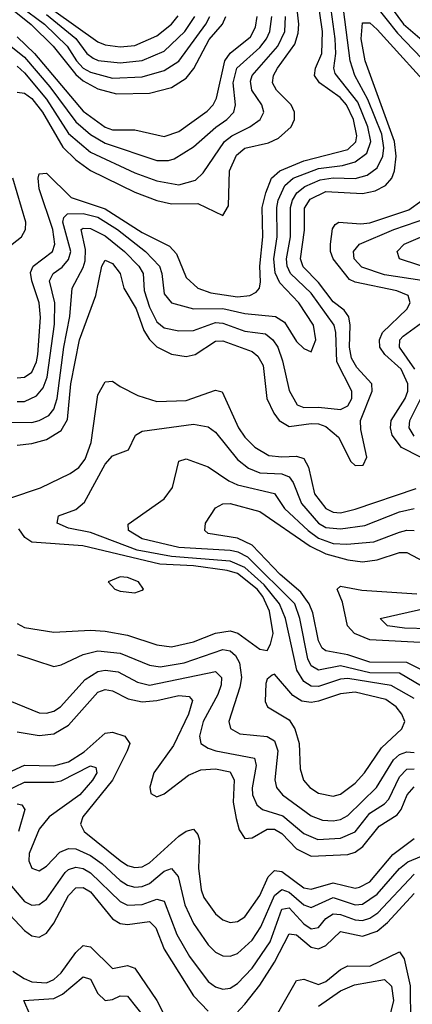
# Model space of a CAD drawing. Header units: inches. Extents: x 501365 to 657855, y 482276 to 547543.
# Tile 451 of 656: x 568217 to 569285, y 521059 to 523742. Entities that reach past the tile are written whole.
import ezdxf

# ---------------------------------------------------------------- set-up
doc = ezdxf.new("R2010")
doc.units = ezdxf.units.IN
doc.header["$MEASUREMENT"] = 0
doc.layers.add('A5562', color=7, linetype='Continuous')

msp = doc.modelspace()

# ---------------------------------------------------------------- linework, layer by layer
at = {"layer": 'A5562', "color": 5}
for points, elevation in [([(569130, 523908.4), (569261.2, 523730), (569362.5, 523642.5), (569399.1, 523599.1), (569410, 523590.1), (569430, 523585.3), (569490, 523585.1), (569510, 523574.2), (569530.8, 523550.8), (569555.1, 523535.1), (569590, 523530.1), (569690, 523565.2), (569860.9, 523580.9), (569890, 523570.5), (569910, 523550.7), (569938.7, 523498.7), (569966.5, 523486.5), (569986.6, 523486.6), (570000, 523489.7)], 2360), ([(568070, 523871.8), (568248.5, 523728.5), (568308.4, 523670), (568370, 523592), (568390, 523575.2), (568430, 523553), (568480, 523540), (568570, 523541.5), (568630, 523556.9), (568670, 523582.9), (568691, 523609), (568732.3, 523687.7), (568768.7, 523730), (568778.3, 523750)], 2520), ([(569150, 523826.2), (569244.7, 523704.7), (569333.3, 523613.3), (569370, 523567.2), (569391.5, 523551.5), (569461.9, 523530), (569510.5, 523490.5), (569541.6, 523481.6), (569570, 523481.3), (569650, 523517.4), (569690, 523528.6), (569730, 523530), (569797.2, 523517.2), (569813.9, 523510), (569827.2, 523490), (569824.9, 523404.9), (569830, 523387.4), (569850, 523380.4), (569890, 523389.5), (570000, 523445)], 2340), ([(568210, 522701.3), (568230, 522702), (568263.2, 522716.8), (568281.3, 522738.7), (568292.2, 522767.8), (568312.2, 522912.2), (568312.3, 522970), (568298.6, 523030), (568308.4, 523050), (568332.3, 523067.7), (568350, 523088), (568356.6, 523110), (568334, 523190), (568336.8, 523203.2), (568347.2, 523212.8), (568390, 523213.9), (568430, 523203.7), (568482.9, 523170), (568559.8, 523110), (568597.3, 523070), (568603.8, 523050), (568610, 522994.7), (568630.3, 522970.3), (568690, 522953.8), (568770, 522955), (568830, 522941.2), (568912.8, 522932.8), (568937.8, 522917.8), (568970, 522865.4), (568990, 522845.7), (569010, 522837.3), (569022.5, 522870), (569016, 522910), (568976.5, 522970), (568925, 523025), (568911.9, 523051.9), (568908.4, 523090), (568917.4, 523150), (568916.6, 523230), (568920.4, 523250), (568938.1, 523290), (568961.4, 523310), (569030, 523336.8), (569095.7, 523344.3), (569130, 523354.1), (569161.5, 523378.5), (569172.4, 523410), (569164, 523450), (569136.9, 523516.9), (569075.3, 523595.3), (569071.9, 523610), (569076.9, 523650), (569075.2, 523690), (569059.5, 523810)], 2360), ([(568210, 522765.7), (568230, 522767.5), (568250, 522781.2), (568263.2, 522810), (568266.5, 522830), (568273.9, 522930), (568270, 522970), (568249.8, 523030), (568246.9, 523053.1), (568253.3, 523070), (568306.1, 523110), (568312.9, 523130), (568307.2, 523170), (568270, 523280.8), (568266.9, 523310), (568270, 523322), (568290, 523323.3), (568357.1, 523257.1), (568450, 523226.9), (568550, 523162.3), (568624.4, 523124.4), (568643.8, 523103.8), (568670, 523039.5), (568701.9, 523010), (568737.3, 522997.3), (568810, 522986.7), (568843.5, 522990), (568860.5, 522999.5), (568869.2, 523010), (568872.2, 523027.8), (568870.6, 523070.6), (568879, 523150), (568876.8, 523230), (568886.3, 523270), (568902.3, 523310), (568925.1, 523330), (568990, 523357), (569110, 523388.3), (569131.4, 523408.6), (569134.6, 523425.4), (569125, 523470), (569106.2, 523510), (569088.8, 523530), (569032.9, 523570), (569018.9, 523590), (569021.8, 523610), (569039.5, 523650), (569041.2, 523710), (569026.6, 523810)], 2380), ([(568250, 523810.7), (568430, 523681.2), (568450, 523673.5), (568490, 523667.8), (568530, 523671.7), (568590, 523697.5), (568630, 523729.5), (568647.9, 523752.1)], 2580), ([(568190, 522645.4), (568250, 522644.6), (568270.4, 522649.6), (568296.1, 522663.9), (568310, 522680.6), (568318.9, 522710), (568337.2, 522850), (568353.6, 522933.6), (568359.4, 523010), (568390, 523066.2), (568395, 523085), (568395.7, 523115.7), (568384.4, 523170), (568390, 523173.9), (568410, 523173.3), (568450, 523152.8), (568502.5, 523110), (568540.8, 523070), (568552.8, 523050), (568556.1, 523003.9), (568570, 522958.5), (568590, 522918.6), (568610, 522902.6), (568650, 522894.3), (568690, 522895.1), (568750, 522917.1), (568770, 522915.2), (568830, 522893.3), (568885.6, 522885.6), (568906.2, 522870), (568919.2, 522850), (568932.4, 522812.4), (568950, 522731.2), (568972.1, 522692.1), (568990, 522684.8), (569030, 522685.9), (569090, 522679.4), (569109.9, 522690.1), (569120.4, 522710), (569120.8, 522730), (569080.3, 522810), (569077, 522890), (569072.3, 522910), (569010, 522996.7), (568954.2, 523050), (568944.7, 523070), (568943, 523090), (568954.3, 523150), (568953.9, 523230), (568959.3, 523250), (568971.3, 523270), (568992.7, 523287.3), (569034.9, 523305.1), (569070, 523310.5), (569130, 523309.4), (569162, 523318), (569190, 523338.3), (569204.7, 523370), (569207.6, 523392.4), (569202, 523430), (569164.6, 523524.6), (569129.2, 523590), (569116.3, 523630), (569097.9, 523770)], 2340), ([(568210, 523544.1), (568230, 523541.2), (568250, 523527.1), (568279.1, 523490), (568334.1, 523394.1), (568370, 523359.7), (568410, 523331.1), (568530, 523272.1), (568590, 523249.5), (568630, 523239.7), (568701.3, 523241.3), (568770, 523208), (568784.9, 523235.1), (568788.3, 523330), (568807, 523373), (568830, 523392.2), (568893.8, 523406.2), (568921.1, 523418.9), (568956.1, 523450), (568964.3, 523470), (568964.3, 523490), (568955.8, 523510), (568915.4, 523550), (568904.8, 523570), (568907.8, 523590), (568918.6, 523610), (568965.3, 523674.7), (568974.8, 523705.2), (568976.2, 523730), (568971.9, 523770)], 2420), ([(568218.5, 523778.5), (568284.8, 523730), (568346.5, 523670), (568371.4, 523630), (568390, 523610), (568410, 523598.7), (568470, 523582.8), (568550, 523585.7), (568610, 523603.4), (568650, 523628.5), (568723.2, 523730), (568734.6, 523750)], 2540), ([(568170, 523687.9), (568230, 523640.1), (568298.8, 523558.8), (568370, 523463.2), (568410, 523429.3), (568450, 523405.5), (568590, 523358.4), (568621.6, 523358.4), (568637, 523363), (568690, 523395.2), (568750.6, 523449.4), (568780.6, 523470), (568799.4, 523490), (568804.5, 523510), (568798.1, 523570), (568808, 523610), (568870, 523666), (568888.6, 523690), (568898, 523710), (568902.7, 523750)], 2460), ([(568210, 523615.3), (568230, 523596.6), (568290, 523525.3), (568350, 523431.8), (568410, 523381.1), (568530, 523324.5), (568590, 523303), (568650, 523291.9), (568695.8, 523304.2), (568715.8, 523324.2), (568774.4, 523410), (568794.2, 523425.8), (568843.6, 523450), (568871.4, 523470), (568881.1, 523490), (568875.8, 523510), (568848.3, 523550), (568845.3, 523574.7), (568850, 523590.1), (568919.8, 523670), (568938.2, 523710), (568940, 523750)], 2440), ([(568210, 523694.8), (568257.1, 523650), (568390, 523492.2), (568450, 523448.9), (568470, 523441.6), (568530, 523441.5), (568610, 523423.8), (568650, 523437.3), (568727.1, 523492.9), (568743.4, 523510), (568752.4, 523527.6), (568775.6, 523630), (568789.8, 523650.2), (568844.7, 523695.3), (568858.5, 523721.5), (568863.1, 523750)], 2480), ([(568210, 522582.6), (568250, 522587.3), (568290, 522598.2), (568330, 522622.5), (568347, 522653), (568356, 522750), (568379.4, 522870), (568424.6, 522990), (568440.8, 523070), (568450, 523086.4), (568470, 523077.8), (568490, 523050.7), (568500.5, 523010), (568533.6, 522953.6), (568555.2, 522895.2), (568570, 522870.1), (568590, 522850.4), (568630, 522830.1), (568670, 522823.8), (568694.1, 522830), (568750, 522865.9), (568770, 522866.8), (568850, 522838.1), (568865.4, 522825.4), (568879.8, 522799.8), (568889.5, 522710), (568908.2, 522670), (568922.7, 522650), (568950, 522633.4), (569010, 522642), (569030, 522641.2), (569050, 522633.3), (569084.8, 522604.8), (569117.9, 522537.9), (569130, 522527.4), (569151.5, 522528.5), (569161.8, 522550), (569145, 522625), (569144.5, 522650), (569175.9, 522730), (569175.1, 522750), (569133.9, 522793.9), (569119.8, 522819.8), (569114.2, 522850), (569116.6, 522910), (569112.7, 522932.7), (569099.6, 522950), (569070, 522973.4), (569030, 523025.7), (568988.6, 523068.6), (568981, 523090), (568991.9, 523168.1), (568991.9, 523228.1), (569007.2, 523252.8), (569050, 523273.3), (569150, 523268.3), (569184.1, 523275.9), (569212.5, 523290), (569229.9, 523310), (569237.2, 523330), (569241.7, 523370), (569237.2, 523410), (569156.8, 523630), (569146.3, 523690), (569150, 523733.5), (569170, 523732.8), (569190, 523715.1), (569357.6, 523530)], 2320), ([(568290, 523756.2), (568370.2, 523690.2), (568399.8, 523650), (568416.8, 523636.8), (568431, 523631), (568490, 523624.2), (568550, 523630.7), (568610, 523655.8), (568666.8, 523710), (568693.3, 523750)], 2560), ([(568171.1, 523110), (568222.3, 523150), (568232.5, 523170), (568233.4, 523190), (568198.6, 523310)], 2420), ([(569307.5, 522550), (569256.2, 522576.2), (569230.2, 522610), (569225.9, 522630), (569228, 522650), (569266, 522710), (569273, 522730), (569273.4, 522750), (569254.7, 522790), (569210.8, 522830), (569197.2, 522850), (569195.8, 522870), (569203.9, 522890), (569270, 522952.7), (569279, 522970), (569273.6, 522990), (569243.3, 523003.3), (569130, 523026.8), (569114.4, 523034.4), (569070, 523090), (569062.8, 523110), (569062.4, 523130), (569067.9, 523172.1), (569075.8, 523184.2), (569085.8, 523190), (569145.2, 523185.2), (569170, 523188), (569275.8, 523224.2), (569311, 523249)], 2280), ([(569311.4, 523031.4), (569210, 523046.9), (569147.8, 523067.8), (569127.4, 523090), (569125, 523110), (569141.6, 523130), (569235, 523170), (569330, 523203)], 2260), ([(569355.6, 523055.6), (569250.7, 523090), (569244.5, 523110), (569263.4, 523130), (569379.6, 523180.4)], 2240), ([(569292.4, 522790), (569250.7, 522850), (569251.5, 522870), (569260, 522880), (569329.9, 522930)], 2260), ([(568190, 522438.7), (568273.7, 522466.3), (568354.3, 522505.7), (568378.2, 522521.8), (568395.6, 522544.4), (568411.7, 522590), (568430, 522720.2), (568450, 522755.3), (568470, 522757.2), (568490, 522742.1), (568538.3, 522718.3), (568590, 522701.9), (568670, 522703.9), (568750, 522732.5), (568767.5, 522727.5), (568812.7, 522630), (568830, 522604.6), (568857.1, 522577.1), (568894.7, 522554.7), (568930, 522550.7), (568970, 522553.1), (568990, 522546.5), (569002.8, 522522.8), (569019.2, 522450), (569050, 522410.4), (569070, 522400.2), (569090, 522398.7), (569130, 522408.3), (569295.4, 522464.6)], 2280), ([(569290, 522607.3), (569276.3, 522630), (569278.8, 522650), (569308.7, 522710)], 2260), ([(569290, 521892.3), (569228.2, 521928.2), (569110, 521946.6), (569090, 521945.5), (569030, 521924.8), (569010, 521926), (568990, 521939.2), (568971.2, 521970), (568940.2, 522110), (568923.7, 522150), (568882.1, 522202.1), (568830, 522249.4), (568790, 522266.5), (568630, 522279.3), (568536.7, 522296.7), (568410, 522344.7), (568350, 522356.7), (568319.4, 522370), (568323.1, 522390), (568370, 522407.8), (568393, 522427), (568450, 522531.3), (568470, 522553.8), (568512.8, 522570), (568532.1, 522610), (568550, 522620.5), (568690, 522640.1), (568730, 522633), (568750, 522618.1), (568810, 522543.4), (568839.7, 522519.7), (568870, 522507.6), (568930, 522504.5), (568950, 522496.5), (568960.7, 522480.7), (568983.4, 522423.4), (569030, 522370.1), (569050, 522358.1), (569090, 522355.1), (569156, 522364), (569250, 522400.7), (569290, 522410.1)], 2260), ([(569310, 521925.8), (569250, 521961.1), (569170, 521962.8), (569090, 521981.6), (569029.9, 521970), (569010, 521981.8), (569000.9, 522000.9), (568979.6, 522110), (568965.9, 522150), (568837.8, 522277.8), (568811.5, 522291.5), (568790, 522296.1), (568650, 522304.3), (568550, 522327.1), (568513.3, 522350), (568512.5, 522367.5), (568610, 522436.1), (568632.6, 522467.4), (568650, 522538.9), (568670, 522545), (568730, 522523.3), (568785.7, 522485.7), (568810, 522474.4), (568910, 522451.4), (568937.1, 522410), (569002.2, 522350), (569030, 522329.3), (569070, 522314.4), (569107.1, 522312.9), (569180.9, 522319.1), (569250, 522345.8), (569270, 522351), (569290, 522350.1)], 2240), ([(569330, 521961), (569270.7, 521990.7), (569170, 521991.5), (569110, 522011.4), (569050, 522022.1), (569040.3, 522030), (569029.6, 522049.6), (569014.2, 522125.8), (569005, 522150), (568982.1, 522182.1), (568925.3, 522230), (568850, 522310.5), (568810, 522329.2), (568730, 522342.3), (568720.5, 522350), (568722.5, 522370), (568750, 522411.9), (568770, 522423.2), (568790, 522424), (568870, 522402.1), (569007.8, 522307.8), (569050, 522286.9), (569110.2, 522269.8), (569150, 522265.2), (569190, 522270.5), (569250, 522290.1), (569270, 522290.1), (569348.9, 522248.9)], 2220), ([(568210, 522097.2), (568230, 522085.6), (568310, 522072.9), (568410, 522078.9), (568450, 522076), (568510, 522065.1), (568590, 522038.3), (568630, 522033.3), (568690, 522047.1), (568750, 522070.8), (568790, 522077), (568810.8, 522070.8), (568870, 522026.7), (568890, 522023.6), (568899.8, 522040.2), (568907.1, 522070), (568896.7, 522130), (568878.4, 522170), (568863.1, 522190), (568810, 522232.6), (568781.2, 522241.3), (568690, 522254.2), (568598, 522258), (568388.8, 522308.8), (568250, 522318.7), (568230.7, 522330.7), (568215, 522355)], 2280), ([(569324.1, 522044.1), (569170, 522052.4), (569127.9, 522070), (569109, 522090), (569095.2, 522155.2), (569080.5, 522190), (569090, 522198.9), (569147.5, 522187.5), (569297.7, 522177.7)], 2180), ([(569330, 522082.7), (569263.8, 522083.8), (569217.6, 522090), (569197.6, 522110), (569350, 522144.9)], 2160), ([(568210, 522012.6), (568310, 521980.1), (568330, 521983.8), (568390, 522012.7), (568430, 522021.9), (568490, 522015.8), (568570, 521983.3), (568599, 521979), (568664.8, 521990), (568770, 522026.1), (568790, 522022.3), (568804.3, 522010), (568815.4, 521990), (568820.7, 521950), (568816.4, 521923.6), (568786.5, 521830), (568791, 521811), (568815.9, 521795.9), (568890, 521789.4), (568910, 521776.8), (568919.8, 521750), (568911.1, 521671.1), (568916.2, 521650), (568932, 521630), (569010, 521572.4), (569040.9, 521560.9), (569070, 521559.2), (569090, 521563.1), (569110, 521573.6), (569188.1, 521650), (569234.5, 521725.5), (569250, 521739.5), (569270, 521747), (569290, 521745.4)], 2260), ([(568190, 521885.7), (568270, 521853.5), (568290, 521852.2), (568310, 521858), (568328.3, 521870), (568395.5, 521944.5), (568430, 521965.7), (568450, 521969.3), (568484.8, 521964.8), (568537.2, 521937.2), (568570, 521928.9), (568750, 521965.7), (568765.7, 521950), (568765.5, 521930), (568756.2, 521903.8), (568716.4, 521830), (568706.4, 521790), (568710.1, 521770), (568730, 521756.9), (568750.3, 521750.3), (568855.7, 521730), (568860.5, 521710), (568849.3, 521649.3), (568850.8, 521630), (568862.7, 521602.7), (568877.4, 521590), (568932.8, 521572.8), (568990, 521524.3), (569028.6, 521508.6), (569090, 521511.7), (569130, 521529.2), (569170, 521580.3), (569210, 521605.6), (569221.8, 521618.2), (569250, 521678.9), (569270, 521700.2), (569290, 521701.2)], 2240), ([(568210, 521802.1), (568270, 521791.4), (568310, 521796), (568350, 521819.7), (568429.6, 521910), (568450, 521916.8), (568470, 521913.7), (568512, 521892), (568550, 521883.5), (568590, 521886.7), (568650, 521900.8), (568678.3, 521898.3), (568687.2, 521887.2), (568676.2, 521850), (568635.7, 521764.3), (568581.6, 521690), (568570.9, 521650.9), (568573.7, 521633.7), (568590, 521624.2), (568610, 521632.5), (568676.4, 521683.6), (568710, 521698.6), (568750, 521701), (568790, 521692.8), (568801, 521670), (568798.3, 521610), (568805.8, 521565.8), (568814.4, 521534.4), (568830, 521510.9), (568850, 521512.8), (568890, 521536.9), (568910, 521536.3), (568930, 521524.4), (568970, 521483.1), (569010, 521463), (569110, 521467.5), (569130, 521474), (569150.8, 521489.2), (569195.4, 521544.6), (569244.3, 521575.7), (569255.2, 521590), (569271.7, 521630), (569290, 521651.7)], 2220), ([(568150, 521674.9), (568230, 521710.7), (568310, 521709), (568350, 521719.7), (568392.9, 521747.1), (568450, 521797.9), (568470, 521801.1), (568503.5, 521790), (568516.3, 521770), (568509.1, 521750), (568469.6, 521670), (568388.9, 521570), (568382.5, 521550), (568392.4, 521530), (568490, 521451.5), (568510, 521437.7), (568530, 521431.8), (568550, 521434.2), (568570, 521444.8), (568650, 521517.1), (568670, 521531.2), (568690, 521536.4), (568702, 521522), (568706.3, 521506.3), (568703.5, 521430), (568711.2, 521371.2), (568718.3, 521350), (568750, 521305.5), (568770, 521289.6), (568790, 521282.3), (568810, 521285), (568830, 521298), (568870, 521355.9), (568893, 521407), (568910, 521423.9), (568930, 521421.5), (568990, 521376.9), (569010, 521372.7), (569070, 521390), (569130, 521375.6), (569141.8, 521378.2), (569170, 521393.3), (569232.5, 521467.5), (569290, 521511.3)], 2180), ([(568150, 521626.1), (568230, 521664.8), (568310, 521664.5), (568330, 521668.3), (568410, 521709.5), (568424.5, 521704.5), (568426.5, 521690), (568415.1, 521670), (568380.9, 521630), (568296.9, 521570), (568270, 521536.9), (568243.2, 521470), (568242.2, 521450), (568250, 521430.2), (568270, 521423.3), (568290, 521435.4), (568326.6, 521473.4), (568350, 521483.8), (568370, 521482.8), (568410, 521464.9), (568441.9, 521441.9), (568490, 521396.7), (568510, 521384), (568530, 521378.8), (568550, 521380.5), (568570, 521388.7), (568610, 521421.7), (568630, 521429.1), (568648, 521408), (568666.2, 521330), (568690, 521279.8), (568730, 521221.2), (568750, 521201.6), (568770, 521191), (568790, 521190.5), (568810, 521198), (568850, 521234.1), (568873.2, 521270), (568910, 521355.9), (568930, 521371.7), (568950, 521364.8), (568990, 521330), (569010, 521322.9), (569070, 521350), (569130, 521330.5), (569150, 521332.6), (569190, 521359), (569250.5, 521429.5), (569272.8, 521447.2), (569310, 521462.9)], 2160), ([(568210, 521605.1), (568223.2, 521603.2), (568230.9, 521590), (568213.6, 521530)], 2140), ([(568190, 521387), (568230, 521339.7), (568250, 521329.7), (568270, 521331), (568290, 521345.6), (568341.2, 521418.8), (568350, 521426.9), (568370, 521433.1), (568390, 521429.1), (568410, 521418), (568490, 521339.6), (568510, 521329.5), (568550, 521331.7), (568590, 521345.5), (568610, 521340.8), (568644.5, 521250), (568679, 521190), (568730, 521121.6), (568750, 521106.8), (568770, 521100.3), (568790, 521103.5), (568810, 521115.8), (568850, 521157.6), (568898.7, 521230), (568930, 521319), (568950, 521321.8), (568990, 521278.4), (569010, 521265.2), (569030, 521268.7), (569050, 521292.7), (569070, 521305.7), (569090, 521304.4), (569130, 521289.2), (569150, 521287.9), (569170, 521293.6), (569191.8, 521308.2), (569290, 521413.7)], 2140), ([(568190, 521303.4), (568230, 521260.1), (568250, 521245.6), (568270, 521242.4), (568290, 521252.8), (568310, 521280.1), (568350, 521355.5), (568370, 521376.3), (568390, 521377.2), (568410, 521365.6), (568470, 521292.4), (568490, 521279.9), (568510, 521277), (568570, 521284.8), (568587.5, 521267.5), (568610, 521209.6), (568690, 521082.5), (568730, 521040.3)], 2120), ([(568805.7, 521034.3), (568830, 521059.7), (568870, 521111.6), (568910, 521174.2), (568950, 521251.4), (568970, 521248.8), (569010, 521215.3), (569030, 521210.6), (569050, 521219.2), (569090, 521257.7), (569150, 521245.4), (569190, 521259), (569217.9, 521282.1), (569290, 521361.3)], 2120), ([(568198.8, 521150), (568229.3, 521129.3), (568250, 521120.2), (568290, 521118.2), (568310, 521126.8), (568330, 521145.1), (568370, 521200.1), (568390, 521219.4), (568410, 521216.2), (568470, 521157.3), (568510, 521164.9), (568530, 521157.5), (568590, 521069.6), (568631.3, 520990)], 2080), ([(568904.5, 521010), (568970, 521124.2), (568990, 521127.5), (569030, 521112.9), (569050, 521121.2), (569090, 521154.1), (569110, 521164.5), (569170, 521163.4), (569250, 521202.3), (569263.1, 521183.1), (569279.4, 521110), (569280.4, 521010)], 2080), ([(568245.4, 521030), (568228.3, 521070), (568310, 521075.2), (568333.4, 521086.6), (568390, 521134.3), (568410, 521128.2), (568430, 521089.1), (568450, 521070.1), (568470, 521072.4), (568490, 521082.2), (568510, 521081.5), (568559.4, 521019.4)], 2060), ([(569030, 521054.1), (569090, 521096.5), (569127.8, 521112.2), (569210, 521127.2), (569228.6, 521108.6), (569234.1, 521070), (569219.2, 521010)], 2060)]:
    msp.add_lwpolyline(points, dxfattribs=dict(at, elevation=elevation))
for points, elevation in [([(568490, 522223.8), (568457.4, 522210), (568475.9, 522190), (568490, 522184.9), (568530, 522180.3), (568550, 522187.6), (568553.5, 522190), (568540.2, 522210), (568510, 522221.8)], 2320), ([(568910, 521958.7), (568903.9, 521956.1), (568890, 521945.1), (568886.3, 521933.7), (568884.5, 521884.5), (568891.3, 521870), (568950, 521834.1), (568966, 521810), (568977, 521770), (568980.5, 521700.5), (568989.2, 521670), (569006.9, 521650), (569030, 521634.6), (569070, 521626.4), (569090, 521631.9), (569130, 521661.8), (569154.9, 521690), (569201.6, 521758.4), (569256.8, 521810), (569264.7, 521830), (569257.2, 521850), (569241.8, 521870), (569213.5, 521890), (569130, 521909.8), (569090, 521905.3), (569030, 521884.9), (569010, 521881.7), (568984.9, 521884.9), (568960.6, 521900.6)], 2280)]:
    msp.add_lwpolyline(points, close=True, dxfattribs=dict(at, elevation=elevation))

doc.saveas('drawing.dxf')
